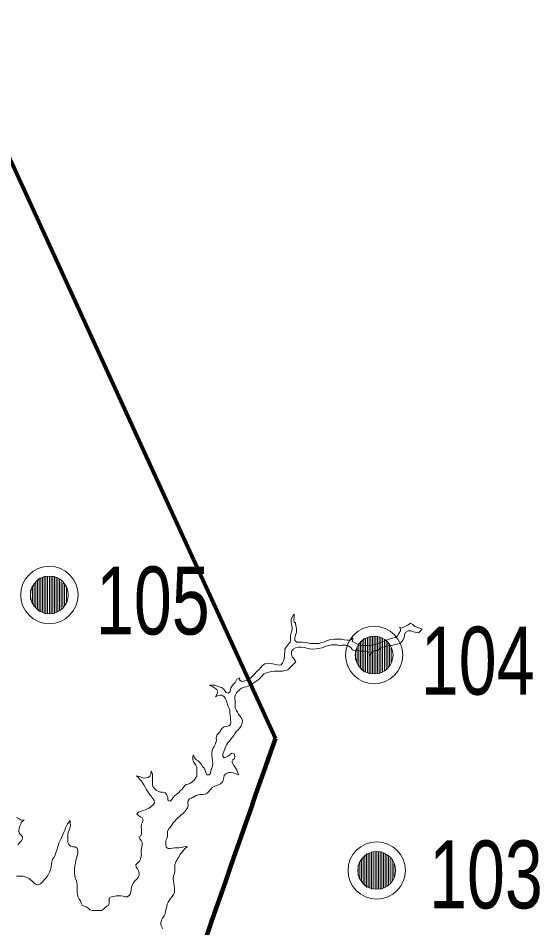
# Model space of a CAD drawing. Extents: x 553962 to 842807, y 8883888 to 9032388.
# Drawn here: x 739895 to 742964, y 8964474 to 8969830 of the extents above; entities that cross this region are included whole.
import ezdxf

# ---------------------------------------------------------------- set-up
doc = ezdxf.new("R2010")
doc.units = 0
doc.header["$LTSCALE"] = 160
for name, color, linetype, lineweight in [('27', 7, 'Continuous', 90), ('32', 7, 'Continuous', 13), ('33', 7, 'Continuous', 13), ('8', 7, 'Continuous', 13)]:
    doc.layers.add(name, color=color, linetype=linetype, lineweight=lineweight)

msp = doc.modelspace()

# ---------------------------------------------------------------- linework, layer by layer
at = {"layer": '27'}
msp.add_line((741408.1, 8965589.6), (737370.6, 8974403.9), dxfattribs=at)
msp.add_spline([(737594, 8956415), (738398.3, 8956832.5), (739187.6, 8958183), (739727.1, 8960241), (741408.1, 8965589.6)], degree=3, dxfattribs=at)
at = {"layer": '32'}
for p, q in [((741944, 8964912), (741944, 8964712)), ((741954, 8964912), (741954, 8964712)), ((741964, 8964912), (741964, 8964712)), ((741974, 8964922), (741974, 8964702)), ((741984, 8964922), (741984, 8964702)), ((741994, 8964922), (741994, 8964702)), ((742004, 8964922), (742004, 8964702)), ((742014, 8964922), (742014, 8964702)), ((742024, 8964922), (742024, 8964702)), ((742034, 8964922), (742034, 8964702)), ((742044, 8964912), (742044, 8964712)), ((742054, 8964912), (742054, 8964712)), ((741904, 8964862), (741904, 8964762)), ((741914, 8964882), (741914, 8964742)), ((741924, 8964892), (741924, 8964732)), ((741934, 8964902), (741934, 8964722)), ((742064, 8964902), (742064, 8964722)), ((742074, 8964892), (742074, 8964732)), ((742084, 8964882), (742084, 8964742)), ((742094, 8964872), (742094, 8964752)), ((741894, 8964842), (741894, 8964782)), ((742104, 8964852), (742104, 8964772))]:
    msp.add_line(p, q, dxfattribs=at)
for radius in [168.7, 111]:
    msp.add_circle((742004, 8964812), radius, dxfattribs=at)
at = {"layer": '33'}
for p, q in [((740008, 8966524), (740008, 8966344)), ((740018, 8966534), (740018, 8966334)), ((740028, 8966534), (740028, 8966334)), ((740038, 8966534), (740038, 8966334)), ((740048, 8966544), (740048, 8966324)), ((740058, 8966544), (740058, 8966324)), ((740068, 8966544), (740068, 8966324)), ((740078, 8966544), (740078, 8966324)), ((740088, 8966544), (740088, 8966324)), ((740098, 8966544), (740098, 8966324)), ((740108, 8966544), (740108, 8966324)), ((740118, 8966534), (740118, 8966334)), ((740128, 8966534), (740128, 8966334)), ((740138, 8966524), (740138, 8966344)), ((739968, 8966464), (739968, 8966404)), ((739978, 8966484), (739978, 8966384)), ((739988, 8966504), (739988, 8966364)), ((739998, 8966514), (739998, 8966354)), ((740148, 8966514), (740148, 8966354)), ((740158, 8966504), (740158, 8966364)), ((740168, 8966494), (740168, 8966374)), ((740178, 8966474), (740178, 8966394)), ((741899, 8966150), (741899, 8966010)), ((741909, 8966160), (741909, 8966000)), ((741919, 8966170), (741919, 8965990)), ((741929, 8966180), (741929, 8965980)), ((741939, 8966180), (741939, 8965980)), ((741949, 8966180), (741949, 8965980)), ((741959, 8966190), (741959, 8965970)), ((741969, 8966190), (741969, 8965970)), ((741979, 8966190), (741979, 8965970)), ((741989, 8966190), (741989, 8965970)), ((741999, 8966190), (741999, 8965970)), ((742009, 8966190), (742009, 8965970)), ((742019, 8966190), (742019, 8965970)), ((742029, 8966180), (742029, 8965980)), ((742039, 8966180), (742039, 8965980)), ((742049, 8966170), (742049, 8965990)), ((742059, 8966160), (742059, 8966000)), ((742069, 8966150), (742069, 8966010)), ((741879, 8966110), (741879, 8966050)), ((741889, 8966130), (741889, 8966030)), ((742079, 8966140), (742079, 8966020)), ((742089, 8966120), (742089, 8966040))]:
    msp.add_line(p, q, dxfattribs=at)
for centre, radius in [((740078, 8966434), 168.7), ((740078, 8966434), 111), ((741989, 8966080), 168.7), ((741989, 8966080), 111)]:
    msp.add_circle(centre, radius, dxfattribs=at)
at = {"layer": '8'}
for points in [[(742097.3, 8966179), (742078.2, 8966172.8), (742062.1, 8966167.3), (742047.1, 8966161.4), (742031.5, 8966155.7), (742015.5, 8966149), (742000.5, 8966145), (741982.8, 8966140.7), (741968, 8966137), (741949.3, 8966136.8), (741933.5, 8966137), (741916.7, 8966137.2), (741901.4, 8966138.9), (741887.1, 8966146.3), (741872.6, 8966153.7), (741858.7, 8966159.4), (741864.6, 8966180), (741847.5, 8966167.9), (741830.3, 8966167.5), (741814.2, 8966170), (741799.2, 8966173.6), (741783.7, 8966174.2), (741767.1, 8966174.3), (741751.5, 8966174.3), (741733.9, 8966171), (741713, 8966164.8), (741696.2, 8966157.9), (741681.3, 8966153.5), (741663, 8966149), (741644.6, 8966147.8), (741629.2, 8966147.9), (741613, 8966148.3), (741597.5, 8966151.6), (741582.2, 8966153.9), (741566.3, 8966156.4), (741549.9, 8966156.8), (741534.8, 8966156.8), (741523.2, 8966166.6), (741523.2, 8966182.6), (741525.8, 8966197.6), (741531.8, 8966214.6), (741531.9, 8966232.4), (741530.6, 8966247.5), (741525.6, 8966262.2), (741526.2, 8966271.1), (741518.8, 8966271), (741515.7, 8966287), (741517.7, 8966302.8), (741518.6, 8966319.2), (741517.3, 8966320.4), (741516.6, 8966320.4), (741507.9, 8966306.2), (741501.3, 8966290.2), (741500.6, 8966269.5), (741505, 8966254.6), (741505.7, 8966237.5), (741505.6, 8966220.6), (741499.1, 8966204.3), (741496.4, 8966188.6), (741496.3, 8966171.9), (741494.6, 8966156.1), (741484, 8966141.9), (741472.5, 8966130.7), (741463.7, 8966115), (741462, 8966069.8)], [(742271.9, 8966231.9), (742256.9, 8966237.9), (742241.8, 8966242.3), (742227.6, 8966248.2), (742216, 8966259.5), (742202.9, 8966267.7), (742188.3, 8966258.8), (742173.8, 8966250.7), (742149.4, 8966238.1), (742138, 8966243.8), (742143.7, 8966233.2), (742144.1, 8966222.3), (742134.9, 8966206.7), (742125.5, 8966194.1), (742112.6, 8966183.6), (742097.3, 8966179)], [(741646.3, 8966116), (741683.9, 8966122), (741707.5, 8966131.5), (741722.7, 8966135.5), (741737.9, 8966139.5), (741753.8, 8966140.7), (741770.9, 8966141), (741784.5, 8966134), (741801, 8966138), (741821.3, 8966138.6), (741836.9, 8966134.1), (741851.2, 8966125.3), (741860.3, 8966112), (741865.3, 8966109.2), (741892.2, 8966106.8), (741908, 8966103.4), (741926.1, 8966102.7), (741941.9, 8966100.6), (741957.6, 8966098), (741961, 8966077.1), (741968.6, 8966090.1), (741980.8, 8966100.2), (741994.5, 8966106.7), (742009.4, 8966107), (742014.4, 8966111.7), (742026.6, 8966120.6), (742040.3, 8966127.1), (742056, 8966129.6), (742072.2, 8966134), (742090.4, 8966136.9), (742106, 8966140.4), (742122.5, 8966144), (742137.9, 8966147.6), (742149.5, 8966157.4), (742158.9, 8966169.5), (742166.5, 8966184.1), (742167.2, 8966201.1), (742174.6, 8966214.9), (742189.2, 8966222.7), (742205.2, 8966222.8), (742221.4, 8966216.5), (742230.7, 8966214.6), (742250.7, 8966210.2), (742271.9, 8966231.9)], [(741514.8, 8966061.5), (741506.5, 8966070), (741502.1, 8966085.5), (741503.2, 8966101.8), (741511.6, 8966114.3), (741525.5, 8966122.2), (741543.7, 8966125.5), (741558.8, 8966125.8), (741576.3, 8966124.4), (741593.3, 8966120.5), (741608.4, 8966116.1), (741625.8, 8966115.1), (741646.3, 8966116)], [(741462, 8966069.8), (741458.1, 8966049.6), (741450.7, 8966035.2), (741441, 8966022.1), (741425.7, 8966020.9), (741410.2, 8966023.5), (741392.9, 8966028), (741376.2, 8966031), (741360.4, 8966032.2), (741345.1, 8966029), (741331.8, 8966019.3), (741322, 8966007.6), (741312.2, 8965995.7), (741305.5, 8965988.2)], [(741517, 8966027.4), (741525.4, 8966037.7), (741527.7, 8966039.5), (741514.8, 8966061.5)], [(741305.5, 8965988.2), (741277.6, 8965960), (741265.8, 8965947.8), (741251.5, 8965937.3), (741237.4, 8965929.7), (741210.5, 8965923.9), (741194.2, 8965933.7), (741198.8, 8965946.9), (741182, 8965938.7), (741170.8, 8965918.1), (741161.2, 8965908.4), (741153.1, 8965898.2), (741146.5, 8965886.9), (741141.4, 8965864.5), (741131.5, 8965855.9), (741119, 8965859.5), (741110.1, 8965870), (741103.1, 8965881.8), (741091.5, 8965889.9), (741077.1, 8965892.7), (741064.8, 8965897.5), (741052.5, 8965902.6), (741039, 8965902.6), (741029.6, 8965903.2), (741020.2, 8965903.2), (741039.8, 8965892.1), (741052, 8965884.5), (741063.8, 8965877), (741068.4, 8965865.2), (741065.4, 8965851.9), (741055.1, 8965833.9), (741067.8, 8965840.2), (741080.4, 8965842.9), (741093.2, 8965843.7), (741104.4, 8965836.5), (741113.1, 8965825.6), (741121.2, 8965808.8)], [(741206.7, 8965712.8), (741198.5, 8965722.8), (741190.5, 8965732.6), (741185.8, 8965744.6), (741178, 8965755.4), (741172.2, 8965767.3), (741171, 8965780.1), (741170.7, 8965794.1), (741170.4, 8965807.7), (741170.2, 8965820.4), (741170, 8965833.8), (741172.8, 8965846.3), (741180, 8965856.8), (741189.2, 8965867.2), (741198.5, 8965876.8), (741209.3, 8965885.2), (741224.7, 8965891.4), (741238.4, 8965893.3), (741248, 8965896.5), (741262.1, 8965904.1), (741274.7, 8965912.4), (741287.8, 8965920.3), (741301.6, 8965929.5), (741314.9, 8965940.2), (741328.3, 8965955.9), (741339.5, 8965969.4), (741354.8, 8965976.1), (741369.8, 8965979.8), (741385.4, 8965983.7), (741402.1, 8965984.8), (741417.2, 8965984.8), (741432.6, 8965984.7), (741449.7, 8965984.9), (741466, 8965988.2), (741480.2, 8965994), (741517, 8966027.4)], [(741121.2, 8965808.8), (741129.8, 8965777.1), (741135, 8965765.7), (741139.3, 8965753.6), (741140.8, 8965738.8), (741142, 8965726.2), (741143.4, 8965713.7), (741144.6, 8965698.6), (741144.9, 8965685.1), (741143.9, 8965672), (741133.8, 8965663.2), (741121, 8965659.6), (741107.2, 8965656.8), (741095.5, 8965649.5), (741087.8, 8965638.6), (741080.8, 8965627.8), (741072.7, 8965618), (741063.4, 8965607.4), (741060.3, 8965593.5), (741060.5, 8965579.1), (741057.9, 8965564.9), (741052.8, 8965553.1), (741047.5, 8965540.8), (741039.9, 8965528.9), (741035.7, 8965515.8), (741034.1, 8965501.4), (741033.9, 8965488.4), (741035.9, 8965474), (741038.2, 8965457.7), (741039.1, 8965440.9), (741037, 8965426.1), (741032.6, 8965409.5), (741028.9, 8965397.5), (741026, 8965385.1), (741019.2, 8965374.4), (741004.8, 8965375.5), (740999.2, 8965387.6), (740994.5, 8965400.6), (740988, 8965413.2), (740979.5, 8965424.1), (740973.4, 8965435.5), (740966.1, 8965445.9), (740954.2, 8965457.3), (740941.8, 8965463.7), (740931.6, 8965474.5), (740928.3, 8965484.7), (740926.4, 8965492.7), (740921.6, 8965480.4), (740921.9, 8965467.8), (740925, 8965455.2), (740931.8, 8965443), (740939.3, 8965431.4), (740944.9, 8965419.8), (740946.1, 8965402.6)], [(741152.2, 8965450.8), (741157.3, 8965462.7), (741167.4, 8965470.9), (741170.2, 8965483.6), (741165, 8965498.4), (741152.3, 8965502.6), (741142.2, 8965494.8), (741131.2, 8965486.6), (741120.2, 8965480.6), (741107.3, 8965475), (741099.6, 8965485), (741099.5, 8965498.7), (741104.2, 8965512.5), (741109.5, 8965525), (741114.5, 8965539.4), (741121.4, 8965553.3), (741128.4, 8965564.2), (741137.4, 8965573.6), (741146.2, 8965584.1), (741155.4, 8965595.8), (741163.5, 8965606.3), (741170, 8965618.9), (741178.8, 8965631.7), (741188.7, 8965640.2), (741199.5, 8965652.1), (741206.6, 8965663.4), (741211.8, 8965679.5), (741213.5, 8965694), (741206.7, 8965712.8)], [(740915.2, 8965238.3), (740915.6, 8965238.6), (740923, 8965241.7), (740941.4, 8965252.2), (740952.7, 8965257.7), (740967.6, 8965259.3), (740980.3, 8965259.8), (740993.8, 8965261.6), (741006.5, 8965267.8), (741015.5, 8965277.3), (741025.2, 8965289.2), (741034.8, 8965297.4), (741047.9, 8965305.2), (741061.7, 8965312.7), (741073.7, 8965316.4), (741085.5, 8965322.7), (741096.1, 8965331.5), (741101.1, 8965343.1), (741103.6, 8965358.3), (741107.4, 8965370.6), (741116.2, 8965380.1), (741131.2, 8965388.4), (741144.2, 8965389.5), (741160, 8965385.9), (741172.2, 8965381.8), (741181.2, 8965379.3), (741188, 8965377), (741192.5, 8965374.6), (741183.5, 8965392.5), (741180.1, 8965405.1), (741174, 8965416.2), (741164.2, 8965429), (741152.2, 8965450.8)], [(740775.4, 8965239.2), (740773.4, 8965247.3), (740767.9, 8965259.7), (740758.8, 8965269.5), (740744.5, 8965272.9), (740731.9, 8965272.6), (740719.2, 8965277.4), (740706.9, 8965285.4), (740695.8, 8965294.8), (740687.4, 8965305.2), (740684.9, 8965318.1), (740684.6, 8965332.9), (740684.6, 8965346.8), (740685, 8965361), (740684.6, 8965378.7), (740677.5, 8965397.7), (740675.8, 8965379.2), (740669.9, 8965367.6), (740659.6, 8965359.3), (740646.8, 8965356.5), (740634.1, 8965355.9), (740621.1, 8965359.8), (740608.6, 8965365.9), (740590.8, 8965368.9), (740601.6, 8965357.5), (740610.8, 8965348.2), (740619.6, 8965337.9), (740626.9, 8965327.5), (740633.3, 8965315.4), (740641.4, 8965302.3), (740648.2, 8965290.3), (740654.8, 8965279.4), (740661.6, 8965268.8), (740669.6, 8965257.6), (740678.2, 8965247.1), (740683.6, 8965239.8)], [(740946.1, 8965402.6), (740945.7, 8965366.4), (740938.8, 8965355.9), (740930.3, 8965344.2), (740920, 8965335.3), (740907.7, 8965325.7), (740895.1, 8965320.3), (740882.7, 8965318.8), (740872.8, 8965309.6), (740865.8, 8965298.9), (740857.6, 8965289.2), (740848.2, 8965280.8), (740839.3, 8965271.4), (740828.2, 8965261.6), (740816.1, 8965252.5), (740806.7, 8965241.4), (740803.9, 8965239.1)], [(740683.6, 8965239.8), (740686.5, 8965236), (740694.5, 8965222.9), (740697.4, 8965208.8), (740689.4, 8965198.4), (740677.4, 8965188.2), (740665.3, 8965179.1), (740652.7, 8965175.6), (740640.9, 8965168.6), (740627.1, 8965163.9), (740615, 8965158.3), (740602.7, 8965155), (740593.2, 8965144.1), (740602.6, 8965135.5), (740612.9, 8965127.5), (740624.4, 8965122.4), (740629.4, 8965110.3), (740625.2, 8965096.3), (740619.3, 8965083.7), (740619, 8965070.4), (740619.2, 8965057.2), (740619.5, 8965042.7), (740620.8, 8965029.3), (740616.1, 8965015.3), (740603.5, 8965009.1), (740610.2, 8964997.9), (740618.8, 8964987.4), (740624.3, 8964975.8), (740624.5, 8964962.9), (740621.7, 8964948), (740618.8, 8964931.8), (740618.9, 8964917.9), (740619.2, 8964904.5), (740617, 8964890.9), (740614.4, 8964877.8), (740607.5, 8964866.5), (740599.1, 8964857.1), (740586.4, 8964844.6), (740588.9, 8964831.6), (740595.8, 8964820.5), (740603.3, 8964809.6), (740606.8, 8964795.6), (740606.4, 8964782.7), (740600.6, 8964769.9), (740592.3, 8964760.3), (740581, 8964750.9), (740572.4, 8964738.8), (740565.9, 8964725.6), (740561.5, 8964713.4), (740558.6, 8964698.2), (740556.9, 8964684.4), (740553.6, 8964670.4), (740538.5, 8964657.5), (740524.5, 8964657.2), (740512, 8964660.6), (740499, 8964662.5), (740485.7, 8964662.2), (740470.5, 8964661.9), (740455.1, 8964659.5), (740442.8, 8964656), (740429.8, 8964648.5), (740429.1, 8964635.7), (740429.4, 8964620.8), (740427.5, 8964608.2), (740416.4, 8964601.8), (740406, 8964594.7), (740396.6, 8964584.7), (740385.2, 8964576.9), (740369.6, 8964575.8), (740355.5, 8964576.1), (740342.6, 8964576), (740329.6, 8964575.8), (740317, 8964579.7), (740306.7, 8964589.2), (740295.8, 8964597.5), (740282, 8964601.5), (740270.1, 8964607.3), (740265.5, 8964620), (740260.9, 8964633), (740253.5, 8964643.2), (740251.2, 8964647.6)], [(740814.1, 8964682.9), (740815, 8964696.2), (740814.4, 8964709.2), (740813.3, 8964722.3), (740810, 8964734.7), (740807.6, 8964750.5), (740807.3, 8964764.2), (740809, 8964778.5), (740813.4, 8964793), (740817, 8964807.1), (740817, 8964819.9), (740816.8, 8964833.3), (740816.6, 8964846.6), (740822.1, 8964862.8), (740827.9, 8964870.8), (740830, 8964878.4), (740841.1, 8964895), (740848.4, 8964906.9), (740859, 8964918.7), (740867.5, 8964929.1), (740876, 8964940.8), (740890.8, 8964950.8), (740881.9, 8964952.4), (740869.3, 8964950.5), (740856.9, 8964946.7), (740842.3, 8964945.7), (740829.6, 8964945.1), (740814.5, 8964945), (740801.8, 8964944), (740788.9, 8964941.4), (740776.1, 8964940.6), (740765.8, 8964948.3), (740763.7, 8964961.4), (740763.4, 8964975.4), (740764.2, 8964988.1), (740769.5, 8965000.7), (740772.7, 8965014.7), (740772.5, 8965028.1), (740772.4, 8965043.4), (740780.1, 8965056.1), (740788.9, 8965065.7), (740796.9, 8965077.5), (740805.6, 8965092.1), (740815.4, 8965101.6), (740823.5, 8965112), (740833.4, 8965120.8), (740843.2, 8965130.1), (740853.8, 8965138.7), (740865.2, 8965147), (740873.7, 8965157.1), (740882.2, 8965167.8), (740891.5, 8965180.5), (740893.8, 8965194.7), (740892.6, 8965209.3), (740894.7, 8965222.8), (740903.2, 8965232.6), (740915.1, 8965238.3)], [(740803.9, 8965239), (740797.9, 8965230.5), (740788.6, 8965219.6), (740776.2, 8965221.9), (740775.9, 8965234.8), (740775.4, 8965239.2)], [(739893.4, 8964961.8), (739902.6, 8964973.6), (739911.5, 8964984.7), (739919.4, 8964997.3), (739920.1, 8965010.2), (739910.2, 8965020.8), (739900, 8965030.9), (739898.8, 8965045), (739900.4, 8965060.7), (739904.1, 8965072.8), (739910.2, 8965084), (739913.8, 8965097.8), (739929.5, 8965107.6), (739913.1, 8965109.3), (739907.7, 8965110.7), (739896.1, 8965116.8), (739885.1, 8965124)], [(740242.3, 8964943.9), (740230.6, 8964951.1), (740216.3, 8964951.2), (740203.1, 8964955.1), (740193.1, 8964963.9), (740186.9, 8964977.1), (740186.6, 8964990.3), (740186.3, 8965004.1), (740187, 8965021.1), (740189.5, 8965036), (740193.8, 8965049.4), (740198, 8965061.6), (740201.6, 8965076.1), (740201.4, 8965090.6), (740200, 8965105.6), (740193.2, 8965096.2), (740184.8, 8965086.9), (740178.6, 8965075.5), (740173.5, 8965062.4), (740168.4, 8965049.3), (740162.5, 8965036.6), (740158.3, 8965023.2), (740152.3, 8965008.9), (740146.1, 8964996.1), (740140.2, 8964984.8), (740134.3, 8964972.7), (740129.4, 8964959.1), (740126, 8964945.5), (740121.8, 8964932.2), (740117.1, 8964916.4), (740112.1, 8964903.5), (740105.5, 8964890.8), (740097.5, 8964878), (740092.8, 8964863.1), (740091.2, 8964849.4), (740087.7, 8964833.3), (740084, 8964817.2), (740079.1, 8964802.6), (740073.7, 8964789.5), (740065.8, 8964777), (740057.9, 8964766.6), (740048, 8964755.7), (740036.3, 8964742.7), (740026, 8964733.1), (740013.8, 8964727.9), (740000.4, 8964729.3), (739989.5, 8964737.5), (739979, 8964745.9), (739959.5, 8964763.6), (739936.5, 8964774.3), (739924, 8964777.7), (739910.8, 8964778), (739897.3, 8964778.1), (739884.5, 8964777.8)], [(740251.2, 8964647.6), (740247.2, 8964655.5), (740244.5, 8964669.3), (740242.6, 8964685.7), (740242.3, 8964699.6), (740242.1, 8964713.5), (740241.6, 8964726.1), (740239.9, 8964741.2), (740235.9, 8964754.6), (740230.5, 8964768.5), (740227.5, 8964781.9), (740226.8, 8964796.6), (740226.5, 8964809.8), (740226.2, 8964822.5), (740227.7, 8964839.7), (740231.9, 8964854.4), (740234.7, 8964870.3), (740237.1, 8964884.8), (740241.5, 8964898.5), (740244.6, 8964910.6), (740246.2, 8964925.7), (740242.3, 8964943.9)], [(740746, 8964467.6), (740740.1, 8964479), (740734.8, 8964492.5), (740734.4, 8964505.1), (740737.8, 8964518.8), (740744.6, 8964530.1), (740753.4, 8964544.1), (740759, 8964557.3), (740762.3, 8964573.5), (740765.8, 8964586.4), (740768.3, 8964598.9), (740771.6, 8964613), (740776.6, 8964624.9), (740783.3, 8964635.7), (740791.7, 8964646.4), (740799.7, 8964657.6), (740807.5, 8964670.2), (740814.1, 8964682.9)]]:
    msp.add_lwpolyline(points, dxfattribs=at)

# ---------------------------------------------------------------- texts
at = {"layer": '32', "width": 0.75}
msp.add_text('103', height=400, dxfattribs=at).set_placement((742311.8, 8964588.3))
at = {"layer": '33', "width": 0.75}
for s, p in [('105', (740352.2, 8966201.1)), ('104', (742263.2, 8965847.1))]:
    msp.add_text(s, height=400, dxfattribs=at).set_placement(p)

doc.saveas('drawing.dxf')
